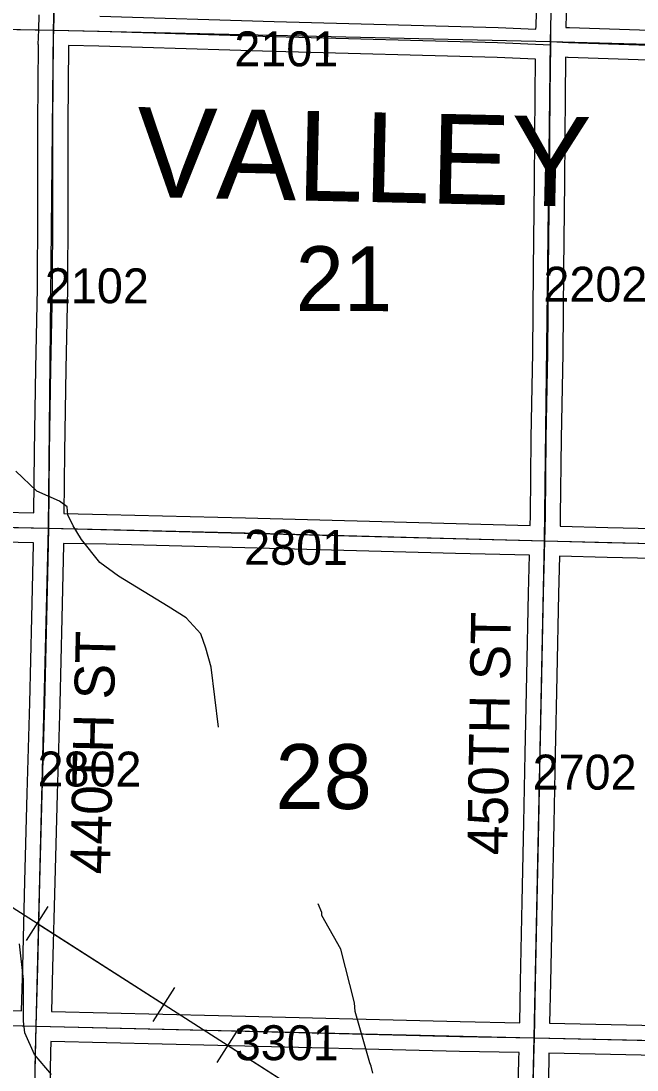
# Model space of a CAD drawing. Extents: x -132.8 to -73.3, y -60 to -26.
# Drawn here: x -96.035 to -94.801, y -44.128 to -42.024 of the extents above; entities that cross this region are included whole.
import ezdxf

# ---------------------------------------------------------------- set-up
doc = ezdxf.new("R2010")
doc.units = 0
for name, color, linetype in [('tdCoHydroRiver', 7, 'Continuous'), ('tdCoPipe', 7, 'Continuous'), ('tdCoSecRdNmbr', 7, 'Continuous'), ('tdCoSecRdTxt', 7, 'Continuous'), ('tdCoSecRteBand', 7, 'Continuous'), ('tdCoSecRteCL', 7, 'Continuous'), ('tdCoSectLine', 7, 'Continuous'), ('tdCoSectLinePart', 7, 'Continuous'), ('tdCoSectNmbr', 7, 'Continuous'), ('tdCoSurfEarth', 7, 'Continuous'), ('tdCoSurfGravel', 7, 'Continuous'), ('tdCoTwpNameTxt', 7, 'Continuous')]:
    doc.layers.add(name, color=color, linetype=linetype)

msp = doc.modelspace()

# ---------------------------------------------------------------- linework, layer by layer
at = {"layer": 'tdCoHydroRiver'}
for points in [[(-95.6392, -43.4405), (-95.654, -43.3203), (-95.6643, -43.2822), (-95.6747, -43.2536), (-95.704, -43.2214), (-95.7399, -43.1986), (-95.8396, -43.1381), (-95.8769, -43.1105), (-95.9138, -43.064), (-95.9306, -43.0368), (-95.9412, -43.0145), (-95.9424, -42.9987), (-95.958, -42.9874), (-96.0033, -42.9675), (-96.0451, -42.9272)], [(-95.3301, -44.1347), (-95.333, -44.1204), (-95.336, -44.114), (-95.3654, -44.0109), (-95.3666, -43.9935), (-95.3944, -43.8857), (-95.4324, -43.8186), (-95.4323, -43.8123), (-95.4398, -43.7948)], [(-95.974, -44.1369), (-96.0079, -44.0968), (-96.0275, -44.0538), (-96.0302, -44.0301), (-96.03, -43.9465), (-96.038, -43.8753)]]:
    msp.add_lwpolyline(points, dxfattribs=at)
at = {"layer": 'tdCoPipe'}
for p, q in [((-95.9813, -43.8006), (-96.0248, -43.8685)), ((-95.7276, -43.963), (-95.771, -44.0309)), ((-95.5994, -44.0451), (-95.6429, -44.113))]:
    msp.add_line(p, q, dxfattribs=at)
for points in [[(-94.8143, -47.1462), (-94.7069, -46.9834), (-94.3383, -46.7979), (-94.0389, -46.5554), (-93.5712, -46.2188), (-94.1285, -45.467), (-94.6658, -44.7216), (-95.3488, -44.2535), (-96.1295, -43.7536), (-96.9537, -43.2251), (-97.8929, -42.5235), (-98.8243, -41.7306), (-99.8527, -40.7651), (-100.8396, -39.8322), (-101.7644, -38.9024), (-102.5401, -38.2536)], [(-95.7493, -43.997), (-96.0031, -43.8345)], [(-95.3674, -44.2416), (-95.6212, -44.0791)]]:
    msp.add_lwpolyline(points, dxfattribs=at)
at = {"layer": 'tdCoSecRteBand'}
for points in [[(-95.0031, -42.0407), (-95.003, -42.0348), (-95.003, -42.0335), (-95.003, -42.0333), (-95.003, -42.0331), (-94.9988, -41.8824)], [(-94.9388, -41.8841), (-94.943, -42.0345), (-94.943, -42.0371), (-94.9362, -42.0376), (-94.5954, -42.0487), (-94.3581, -42.0526), (-94.358, -42.0526), (-94.3578, -42.0526), (-94.111, -42.0593), (-93.9973, -42.0622)], [(-96.1313, -43.0083), (-96.0091, -43.0109), (-96.0077, -42.8886), (-96.0077, -42.8886), (-96.0077, -42.8885), (-96.0052, -42.7208), (-96.0052, -42.7207), (-96.0052, -42.7207), (-96.002, -42.5611), (-96.0012, -42.4045), (-96.0012, -42.23), (-96.0012, -42.2299), (-96.0012, -42.2298), (-96.0001, -42.0721), (-96.0002, -42.0721), (-96.0002, -42.0718), (-96.0004, -42.0718), (-95.9995, -42.0419), (-95.9989, -42.0121)], [(-95.8773, -42.0147), (-95.5274, -42.0255), (-95.0791, -42.0376), (-95.0789, -42.0376), (-95.0787, -42.0376), (-95.0031, -42.0407)], [(-95.0148, -43.036), (-95.0143, -43.0161), (-95.0126, -42.8607), (-95.0126, -42.8606), (-95.0126, -42.8604), (-95.0091, -42.6902), (-95.0079, -42.523), (-95.0079, -42.5229), (-95.0079, -42.5229), (-95.0062, -42.3456), (-95.0047, -42.1718), (-95.0047, -42.1717), (-95.0047, -42.1716), (-95.0038, -42.1007), (-95.081, -42.0976), (-95.5291, -42.0855), (-95.5291, -42.0855), (-95.5292, -42.0855), (-95.879, -42.0746), (-95.9401, -42.0733), (-95.9412, -42.2301), (-95.9412, -42.4046), (-95.9412, -42.4047), (-95.9412, -42.4048), (-95.942, -42.5616), (-95.942, -42.5618), (-95.942, -42.5621), (-95.9452, -42.7218), (-95.9477, -42.8894), (-95.9491, -43.0121), (-95.8628, -43.0139), (-95.8627, -43.0139), (-95.8626, -43.0139), (-95.585, -43.0209), (-95.5849, -43.0209), (-95.5849, -43.0209), (-95.1627, -43.0322), (-95.0148, -43.036)], [(-94.5971, -42.1087), (-94.9386, -42.0976), (-94.9391, -42.0975), (-94.9397, -42.0975), (-94.9438, -42.0972), (-94.9438, -42.1023), (-94.9447, -42.1723), (-94.9462, -42.3461), (-94.9462, -42.3461), (-94.9462, -42.3462), (-94.9479, -42.5234), (-94.9491, -42.6908), (-94.9491, -42.691), (-94.9492, -42.6912), (-94.9526, -42.8615), (-94.9543, -43.017), (-94.9543, -43.0171), (-94.9543, -43.0173), (-94.9548, -43.0375), (-94.9548, -43.0376), (-94.859, -43.0401), (-94.4011, -43.0502)], [(-96.0337, -44.0095), (-96.0316, -43.9215), (-96.0316, -43.9215), (-96.0316, -43.9215), (-96.0271, -43.7493), (-96.0227, -43.5735), (-96.0227, -43.5735), (-96.0227, -43.5734), (-96.0175, -43.3917), (-96.0133, -43.2204), (-96.0099, -43.0744), (-96.0098, -43.0711), (-96.0098, -43.0708), (-96.0101, -43.0708), (-96.1326, -43.0683)], [(-95.0356, -44.0334), (-95.0338, -43.9511), (-95.0306, -43.7907), (-95.0276, -43.6326), (-95.0276, -43.6325), (-95.0276, -43.6325), (-95.0244, -43.4932), (-95.0212, -43.3361), (-95.0212, -43.3361), (-95.0212, -43.3361), (-95.0178, -43.1719), (-95.0178, -43.1719), (-95.0178, -43.1718), (-95.0161, -43.096), (-95.0162, -43.096), (-95.1643, -43.0922), (-95.1643, -43.0922), (-95.1643, -43.0922), (-95.5865, -43.0808), (-95.8641, -43.0739), (-95.9498, -43.0721), (-95.9499, -43.0753), (-95.9499, -43.0754), (-95.9499, -43.0756), (-95.9533, -43.2218), (-95.9533, -43.2219), (-95.9533, -43.2219), (-95.9575, -43.3933), (-95.9575, -43.3933), (-95.9575, -43.3934), (-95.9627, -43.5751), (-95.9671, -43.7509), (-95.9671, -43.7509), (-95.9671, -43.7509), (-95.9716, -43.923), (-95.9738, -44.0109), (-95.6394, -44.0189), (-95.6394, -44.0189), (-95.6394, -44.0189), (-95.1551, -44.0309), (-95.0357, -44.0334), (-95.0356, -44.0334)], [(-94.4025, -43.1102), (-94.8604, -43.1001), (-94.8604, -43.1001), (-94.8605, -43.1001), (-94.9561, -43.0976), (-94.9578, -43.1731), (-94.9612, -43.3374), (-94.9644, -43.4944), (-94.9644, -43.4945), (-94.9644, -43.4945), (-94.9676, -43.6338), (-94.9706, -43.7918), (-94.9706, -43.7918), (-94.9706, -43.7918), (-94.9738, -43.9524), (-94.9738, -43.9524), (-94.9738, -43.9524), (-94.9757, -44.0346), (-94.698, -44.0403)], [(-96.1165, -44.0075), (-96.0337, -44.0095)], [(-95.0402, -44.242), (-95.0373, -44.105), (-95.0373, -44.105), (-95.0373, -44.105), (-95.037, -44.0934), (-95.1564, -44.0909), (-95.1565, -44.0909), (-95.1565, -44.0909), (-95.6409, -44.0788), (-95.9752, -44.0709), (-95.9752, -44.0709), (-95.9752, -44.0709), (-95.9758, -44.0931), (-95.9795, -44.2662)], [(-93.315, -44.1328), (-93.7, -44.124), (-93.7001, -44.124), (-93.7001, -44.124), (-94.0051, -44.1162), (-94.0351, -44.1154), (-94.0351, -44.1154), (-94.1824, -44.1116), (-94.6992, -44.1003), (-94.977, -44.0946), (-94.977, -44.0947), (-94.9773, -44.1063), (-94.9802, -44.2434)]]:
    msp.add_lwpolyline(points, dxfattribs=at)
at = {"layer": 'tdCoSecRteCL'}
msp.add_line((-94.9735, -42.0719), (-94.9734, -42.0652), dxfattribs=at)
for points in [[(-95.9695, -42.0427), (-95.9656, -41.9067), (-95.9606, -41.7383), (-95.9555, -41.5679), (-95.9503, -41.4022), (-95.9463, -41.2256), (-95.9426, -41.051), (-95.9375, -40.8774), (-95.933, -40.7013), (-95.9288, -40.5218), (-95.9249, -40.3477), (-95.9207, -40.175), (-95.9183, -40.046)], [(-94.9734, -42.0652), (-94.973, -42.0339), (-94.9688, -41.8832), (-94.9646, -41.7188), (-94.9602, -41.5459), (-94.9562, -41.3888), (-94.9523, -41.2167), (-94.9503, -41.074)], [(-95.9795, -43.0415), (-95.9777, -42.889), (-95.9752, -42.7213), (-95.972, -42.5615), (-95.9712, -42.4046), (-95.9712, -42.23), (-95.97, -42.0591), (-95.9695, -42.0427)], [(-95.9695, -42.0427), (-95.8782, -42.0446), (-95.5283, -42.0555), (-95.0799, -42.0676), (-94.9735, -42.0719)], [(-94.9854, -43.0668), (-94.9843, -43.0166), (-94.9826, -42.861), (-94.9791, -42.6906), (-94.9779, -42.5232), (-94.9762, -42.3459), (-94.9747, -42.172), (-94.9735, -42.0719)], [(-94.9734, -42.0652), (-94.9377, -42.0676), (-94.5961, -42.0787), (-94.3586, -42.0826), (-94.1118, -42.0893), (-93.9678, -42.0929)], [(-96.9784, -42.967), (-96.9726, -42.9677), (-96.9615, -42.9717), (-96.8905, -43.0045), (-96.8646, -43.0151), (-96.8506, -43.0203), (-96.8414, -43.0222), (-96.8118, -43.024), (-96.5667, -43.0286), (-96.1319, -43.0383), (-95.9795, -43.0415)], [(-96.0045, -44.0402), (-96.0016, -43.9222), (-95.9971, -43.7501), (-95.9927, -43.5743), (-95.9875, -43.3925), (-95.9833, -43.2211), (-95.9799, -43.0749), (-95.9795, -43.0415)], [(-95.9795, -43.0415), (-95.8634, -43.0439), (-95.5857, -43.0508), (-95.1635, -43.0622), (-94.9854, -43.0668)], [(-95.0063, -44.064), (-95.0038, -43.9518), (-95.0006, -43.7912), (-94.9976, -43.6332), (-94.9944, -43.4938), (-94.9912, -43.3367), (-94.9878, -43.1725), (-94.9854, -43.0668)], [(-94.9854, -43.0668), (-94.8597, -43.0701), (-94.4018, -43.0802), (-94.1643, -43.0864), (-94.0952, -43.0883), (-94.077, -43.0888), (-94.0639, -43.0903), (-94.0591, -43.0915)], [(-97.0096, -44.0125), (-96.5883, -44.0239), (-96.1173, -44.0375), (-96.0045, -44.0402)], [(-96.0265, -45.0376), (-96.0243, -44.9491), (-96.0208, -44.7765), (-96.0161, -44.6078), (-96.0134, -44.4418), (-96.0095, -44.2655), (-96.0058, -44.0924), (-96.0045, -44.0402)], [(-96.0045, -44.0402), (-95.6401, -44.0488), (-95.1558, -44.0609), (-95.0063, -44.064)], [(-95.0288, -45.0598), (-95.0253, -44.9229), (-95.0216, -44.7532), (-95.0184, -44.5947), (-95.0152, -44.424), (-95.0102, -44.2428), (-95.0073, -44.1057), (-95.0063, -44.064)], [(-95.0063, -44.064), (-94.6986, -44.0703), (-94.1817, -44.0816), (-94.0044, -44.0862)]]:
    msp.add_lwpolyline(points, dxfattribs=at)
at = {"layer": 'tdCoSectLine'}
for points in [[(-95.9699, -42.0427), (-95.943, -41.051)], [(-94.9738, -42.0652), (-94.9506, -41.074)], [(-96.966, -42.0244), (-95.9699, -42.0427)], [(-95.9799, -43.0415), (-95.9699, -42.0427)], [(-95.9699, -42.0427), (-94.9738, -42.0652)], [(-94.9858, -43.0668), (-94.9738, -42.0652)], [(-94.9738, -42.0652), (-93.9682, -42.0929)], [(-96.9795, -43.0219), (-95.9799, -43.0415)], [(-96.0049, -44.0402), (-95.9799, -43.0415)], [(-95.9799, -43.0415), (-94.9858, -43.0668)], [(-95.0067, -44.064), (-94.9858, -43.0668)], [(-94.9858, -43.0668), (-93.9882, -43.0919)], [(-97.01, -44.0125), (-96.0049, -44.0402)], [(-96.0268, -45.0376), (-96.0049, -44.0402)], [(-96.0049, -44.0402), (-95.0067, -44.064)], [(-95.0292, -45.0598), (-95.0067, -44.064)], [(-95.0067, -44.064), (-94.0048, -44.0862)]]:
    msp.add_lwpolyline(points, dxfattribs=at)
at = {"layer": 'tdCoSectLinePart'}
msp.add_lwpolyline([(-96.436, -42.0342), (-95.9999, -42.0421)], dxfattribs=at)
at = {"layer": 'tdCoSurfEarth'}
for points in [[(-95.9695, -42.0427), (-95.8782, -42.0446), (-95.5283, -42.0555), (-95.0799, -42.0676), (-94.9735, -42.0719)], [(-96.9784, -42.967), (-96.9726, -42.9677), (-96.9615, -42.9717), (-96.8905, -43.0045), (-96.8646, -43.0151), (-96.8506, -43.0203), (-96.8414, -43.0222), (-96.8118, -43.024), (-96.5667, -43.0286), (-96.1319, -43.0383), (-95.9795, -43.0415)]]:
    msp.add_lwpolyline(points, dxfattribs=at)
at = {"layer": 'tdCoSurfGravel'}
for points in [[(-95.9695, -42.0427), (-95.9656, -41.9067), (-95.9606, -41.7383), (-95.9555, -41.5679), (-95.9503, -41.4022), (-95.9463, -41.2256), (-95.9426, -41.051), (-95.9375, -40.8774), (-95.933, -40.7013), (-95.9288, -40.5218), (-95.9249, -40.3477), (-95.9207, -40.175), (-95.9183, -40.046)], [(-94.9734, -42.0652), (-94.973, -42.0339), (-94.9688, -41.8832), (-94.9646, -41.7188), (-94.9602, -41.5459), (-94.9562, -41.3888), (-94.9523, -41.2167), (-94.9503, -41.074)], [(-95.9795, -43.0415), (-95.9777, -42.889), (-95.9752, -42.7213), (-95.972, -42.5615), (-95.9712, -42.4046), (-95.9712, -42.23), (-95.97, -42.0591), (-95.9695, -42.0427)], [(-94.9854, -43.0668), (-94.9843, -43.0166), (-94.9826, -42.861), (-94.9791, -42.6906), (-94.9779, -42.5232), (-94.9762, -42.3459), (-94.9747, -42.172), (-94.9735, -42.0719), (-94.9734, -42.0652)], [(-94.9734, -42.0652), (-94.9377, -42.0676), (-94.5961, -42.0787), (-94.3586, -42.0826), (-94.1118, -42.0893), (-93.9678, -42.0929)], [(-96.0045, -44.0402), (-96.0016, -43.9222), (-95.9971, -43.7501), (-95.9927, -43.5743), (-95.9875, -43.3925), (-95.9833, -43.2211), (-95.9799, -43.0749), (-95.9795, -43.0415)], [(-95.9795, -43.0415), (-95.8634, -43.0439), (-95.5857, -43.0508), (-95.1635, -43.0622), (-94.9854, -43.0668), (-94.9854, -43.0668)], [(-95.0288, -45.0598), (-95.0253, -44.9229), (-95.0216, -44.7532), (-95.0184, -44.5947), (-95.0152, -44.424), (-95.0102, -44.2428), (-95.0073, -44.1057), (-95.0063, -44.064), (-95.0038, -43.9518), (-95.0006, -43.7912), (-94.9976, -43.6332), (-94.9944, -43.4938), (-94.9912, -43.3367), (-94.9878, -43.1725), (-94.9854, -43.0668)], [(-94.9854, -43.0668), (-94.8597, -43.0701), (-94.4018, -43.0802), (-94.1643, -43.0864), (-94.0952, -43.0883), (-94.077, -43.0888), (-94.0639, -43.0903), (-94.0591, -43.0915), (-94.0531, -43.093), (-94.0469, -43.0947), (-94.0333, -43.0955), (-94.0136, -43.0942), (-93.9936, -43.0923), (-93.9879, -43.0919), (-93.9778, -43.0913), (-93.8718, -43.0945), (-93.456, -43.1048), (-93.0447, -43.1127), (-93.0092, -43.1135), (-93.0003, -43.1125), (-92.9956, -43.1105), (-92.9936, -43.1086)], [(-97.5057, -44.0015), (-97.0626, -44.0111), (-97.0096, -44.0125), (-96.5883, -44.0239), (-96.1173, -44.0375), (-96.0045, -44.0402), (-95.6401, -44.0488), (-95.1558, -44.0609), (-95.0063, -44.064), (-94.6986, -44.0703), (-94.1817, -44.0816), (-94.0044, -44.0862), (-93.6993, -44.094), (-93.3141, -44.1028), (-93.1428, -44.1085), (-93.0077, -44.1098), (-92.9817, -44.11), (-92.8148, -44.1139), (-92.3169, -44.1268), (-92.0725, -44.1317), (-92.0182, -44.1335)], [(-96.0661, -46.7543), (-96.0632, -46.6068), (-96.0598, -46.4418), (-96.0568, -46.2781), (-96.0534, -46.1015), (-96.052, -46.0044), (-96.0467, -45.8191), (-96.0425, -45.6406), (-96.0373, -45.4618), (-96.0329, -45.2865), (-96.0285, -45.1175), (-96.0265, -45.0376), (-96.0243, -44.9491), (-96.0208, -44.7765), (-96.0161, -44.6078), (-96.0134, -44.4418), (-96.0095, -44.2655), (-96.0058, -44.0924), (-96.0045, -44.0402)]]:
    msp.add_lwpolyline(points, dxfattribs=at)

# ---------------------------------------------------------------- texts
at = {"layer": 'tdCoSecRdNmbr'}
for s, rotation, p in [('2101', 359.928, (-95.6075, -42.1151)), ('2102', 359.9277, (-95.9871, -42.5903)), ('2202', 359.9285, (-94.9882, -42.5872)), ('2801', 359.928, (-95.5879, -43.1149)), ('2802', 359.9277, (-96.0019, -43.5595)), ('2702', 359.9284, (-95.0098, -43.5657)), ('3301', 359.9279, (-95.6066, -44.1084))]:
    msp.add_text(s, height=0.07, rotation=rotation, dxfattribs=at).set_placement(p)
at = {"layer": 'tdCoSecRdTxt'}
for s, rotation, p in [('450TH ST', 89.0801, (-95.0608, -43.6979)), ('440TH ST', 88.6242, (-95.8568, -43.7364))]:
    msp.add_text(s, height=0.08, rotation=rotation, dxfattribs=at).set_placement(p)
at = {"layer": 'tdCoSectNmbr'}
for s, p in [('21', (-95.4847, -42.6061)), ('28', (-95.5252, -43.6046))]:
    msp.add_text(s, height=0.13, rotation=359.928, dxfattribs=at).set_placement(p)
at = {"layer": 'tdCoTwpNameTxt'}
msp.add_text('VALLEY', height=0.18, rotation=358.7082, dxfattribs=at).set_placement((-95.805, -42.3768))

doc.saveas('drawing.dxf')
